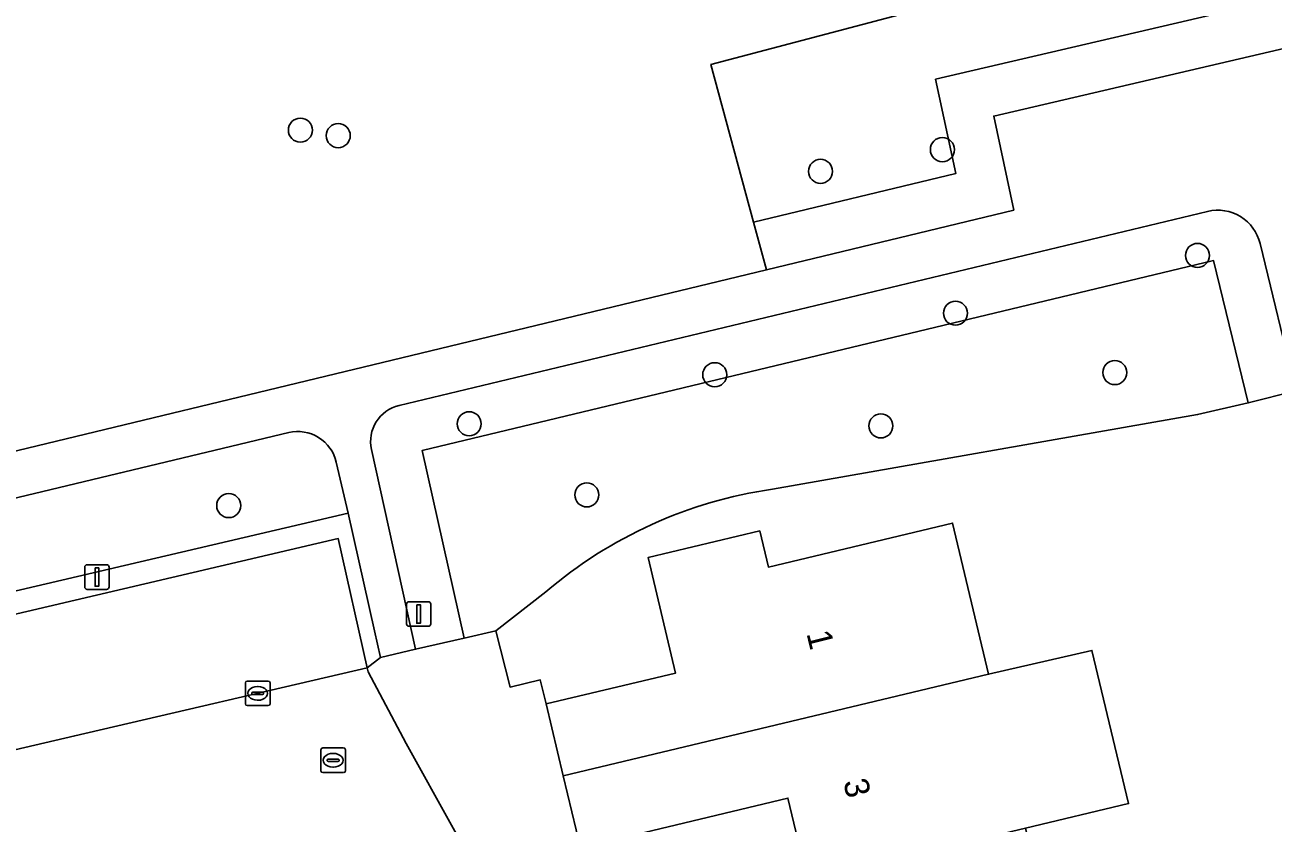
# Model space of a CAD drawing. Extents: x 158455 to 159797, y 387218 to 388672.
# Drawn here: x 159424.4 to 159475.1, y 388280.1 to 388312.5 of the extents above; entities that cross this region are included whole.
import ezdxf

# ---------------------------------------------------------------- set-up
doc = ezdxf.new("R2010")
doc.units = 0
for name, color, linetype in [('IMGEO_Boom', 7, 'Continuous'), ('IMGEO_Erf', 7, 'Continuous'), ('IMGEO_Groenvoorziening', 7, 'Continuous'), ('IMGEO_Kolk', 7, 'Continuous'), ('IMGEO_Lichtmast', 7, 'Continuous'), ('IMGEO_Pand', 7, 'Continuous'), ('IMGEO_Pand_nummerreeks', 7, 'Continuous'), ('IMGEO_Parkeervlak_open', 7, 'Continuous'), ('IMGEO_Rijbaan_lokaal_open', 7, 'Continuous'), ('IMGEO_Rioolput', 7, 'Continuous'), ('IMGEO_Voetpad_open', 7, 'Continuous')]:
    doc.layers.add(name, color=color, linetype=linetype)

msp = doc.modelspace()

# ---------------------------------------------------------------- linework, layer by layer
at = {"layer": 'IMGEO_Boom'}
for centre in [(159435.558, 388308.226), (159437.097, 388308.003), (159461.663, 388307.434), (159456.708, 388306.551), (159472.036, 388303.133), (159462.195, 388300.785), (159468.674, 388298.37), (159452.407, 388298.284), (159442.423, 388296.29), (159459.161, 388296.203), (159447.205, 388293.398), (159432.645, 388292.964)]:
    msp.add_circle(centre, 0.489, dxfattribs=at)
at = {"layer": 'IMGEO_Erf'}
for points in [[(159476.9, 388294.075), (159476.139, 388297.206), (159476.035, 388297.633), (159474.098, 388297.135), (159472.042, 388296.66), (159454.75, 388293.631)], [(159445.542, 388289.458), (159443.503, 388287.872), (159444.087, 388285.583), (159445.314, 388285.876), (159445.547, 388284.899), (159450.813, 388286.156), (159449.693, 388290.849), (159454.239, 388291.934), (159454.59, 388290.464), (159462.077, 388292.251), (159463.544, 388286.108), (159467.745, 388287.076), (159469.232, 388280.851), (159465.038, 388279.85), (159466.493, 388273.755), (159467.311, 388270.328), (159470.799, 388271.16), (159471.44, 388268.474), (159470.784, 388268.317), (159472.103, 388262.786), (159471.29, 388262.592), (159472.161, 388258.943), (159478.345, 388260.182)], [(159459.73, 388255.976), (159458.417, 388261.471), (159459.923, 388261.831), (159459.045, 388265.508), (159458.167, 388269.187), (159456.815, 388268.864), (159452.866, 388267.922), (159452.284, 388270.363), (159451.703, 388272.796), (159455.651, 388273.743), (159457.052, 388274.078), (159456.179, 388277.733), (159455.382, 388281.072), (159446.942, 388279.057), (159447.229, 388277.899), (159445.982, 388277.6), (159457.237, 388257.452)]]:
    msp.add_lwpolyline(points, dxfattribs=at)
msp.add_arc((159457.332, 388275.689), 18.127, 98.1881, 130.5713, dxfattribs=at)
at = {"layer": 'IMGEO_Groenvoorziening'}
for points in [[(159377.378, 388286.666), (159378.895, 388280.268), (159403.47, 388286.132), (159405.691, 388290.187), (159404.423, 388295.775), (159406.139, 388296.127), (159407.323, 388291.168), (159454.509, 388302.548), (159453.986, 388304.479), (159452.25, 388310.894), (159482.054, 388318.769)], [(159472.449, 388304.924), (159439.57, 388297.034)], [(159440.507, 388295.202), (159472.691, 388302.925), (159474.098, 388297.135), (159476.035, 388297.633), (159474.581, 388303.617)], [(159472.042, 388296.66), (159474.098, 388297.135), (159472.691, 388302.925), (159440.507, 388295.202), (159442.214, 388287.576), (159443.503, 388287.872), (159445.542, 388289.458)], [(159454.75, 388293.631), (159472.042, 388296.66)], [(159435.082, 388295.932), (159421.4, 388292.652), (159422.254, 388289.086), (159437.503, 388292.653), (159437.016, 388294.727)], [(159438.45, 388295.238), (159440.244, 388287.123), (159442.214, 388287.576), (159440.507, 388295.202)]]:
    msp.add_lwpolyline(points, dxfattribs=at)
for points in [[(159453.986, 388304.479), (159462.204, 388306.461), (159461.384, 388310.298), (159482.866, 388315.314), (159482.054, 388318.769), (159452.25, 388310.894)], [(159454.509, 388302.548), (159464.568, 388304.974), (159463.75, 388308.797), (159483.324, 388313.367), (159482.866, 388315.314), (159461.384, 388310.298), (159462.204, 388306.461), (159453.986, 388304.479)]]:
    msp.add_lwpolyline(points, close=True, dxfattribs=at)
for centre, radius, start, end in [((159472.862, 388303.205), 1.768, 13.4808, 103.4994), ((159439.921, 388295.568), 1.507, 103.4593, 192.6447), ((159435.455, 388294.376), 1.6, 12.6763, 103.4728), ((159457.332, 388275.689), 18.127, 98.1881, 130.5713)]:
    msp.add_arc(centre, radius, start, end, dxfattribs=at)
at = {"layer": 'IMGEO_Kolk'}
for p, q in [((159433.322, 388284.905), (159433.322, 388285.757)), ((159433.397, 388285.831), (159434.249, 388285.831)), ((159434.323, 388285.757), (159434.323, 388284.905)), ((159433.581, 388285.325), (159433.581, 388285.337)), ((159434.019, 388285.288), (159433.621, 388285.288)), ((159433.624, 388285.374), (159434.022, 388285.374)), ((159433.81, 388285.611), (159433.835, 388285.611)), ((159434.065, 388285.337), (159434.065, 388285.325)), ((159434.249, 388284.831), (159433.397, 388284.831)), ((159433.833, 388285.051), (159433.808, 388285.051))]:
    msp.add_line(p, q, dxfattribs=at)
for points in [[(159433.322, 388284.905), (159433.322, 388285.757)], [(159433.397, 388285.831), (159434.249, 388285.831)], [(159434.323, 388285.757), (159434.323, 388284.905)], [(159434.249, 388284.831), (159433.397, 388284.831)]]:
    msp.add_lwpolyline(points, dxfattribs=at)
for centre, radius, start, end in [((159433.399, 388285.755), 0.0765, 91.552, 178.448), ((159433.399, 388285.755), 0.0765, 91.552, 178.448), ((159434.247, 388285.755), 0.0765, 1.552, 88.448), ((159434.247, 388285.755), 0.0765, 1.552, 88.448), ((159433.621, 388285.334), 0.0403, 85.8775, 175.7526), ((159433.618, 388285.324), 0.0366, 178.938, 274.7102), ((159434.022, 388285.331), 0.043, 264.8664, 352.4533), ((159434.026, 388285.336), 0.0386, 1.7309, 96.639), ((159433.399, 388284.907), 0.0765, 181.552, 268.448), ((159433.399, 388284.907), 0.0765, 181.552, 268.448), ((159434.247, 388284.907), 0.0765, 271.552, 358.448), ((159434.247, 388284.907), 0.0765, 271.552, 358.448)]:
    msp.add_arc(centre, radius, start, end, dxfattribs=at)
for centre, major_axis, ratio, start_param, end_param in [((159433.809, 388285.331), (-0.387, 0.002), 0.722429, 4.712389, 7.853982), ((159433.834, 388285.331), (-0.39, 0.002), 0.717154, 1.570796, 4.712389)]:
    msp.add_ellipse(centre, major_axis=major_axis, ratio=ratio, start_param=start_param, end_param=end_param, dxfattribs=at)
at = {"layer": 'IMGEO_Lichtmast'}
for p, q in [((159426.789, 388289.658), (159426.789, 388290.458)), ((159426.789, 388290.458), (159426.789, 388289.658)), ((159426.889, 388290.558), (159427.679, 388290.558)), ((159427.679, 388290.558), (159426.889, 388290.558)), ((159427.779, 388290.458), (159427.779, 388289.658)), ((159427.779, 388289.658), (159427.779, 388290.458)), ((159427.679, 388289.558), (159426.889, 388289.558)), ((159426.889, 388289.558), (159427.679, 388289.558)), ((159439.872, 388288.156), (159439.872, 388288.956)), ((159439.872, 388288.956), (159439.872, 388288.156)), ((159439.972, 388289.056), (159440.762, 388289.056)), ((159440.762, 388289.056), (159439.972, 388289.056)), ((159440.862, 388288.956), (159440.862, 388288.156)), ((159440.862, 388288.156), (159440.862, 388288.956)), ((159440.762, 388288.056), (159439.972, 388288.056)), ((159439.972, 388288.056), (159440.762, 388288.056))]:
    msp.add_line(p, q, dxfattribs=at)
for points in [[(159427.209, 388290.433), (159427.359, 388290.433), (159427.359, 388289.683), (159427.209, 388289.683), (159427.209, 388290.433)], [(159440.292, 388288.931), (159440.442, 388288.931), (159440.442, 388288.181), (159440.292, 388288.181), (159440.292, 388288.931)]]:
    msp.add_lwpolyline(points, dxfattribs=at)
for centre, start, end in [((159426.889, 388290.458), 90, 180), ((159426.889, 388290.458), 90, 180), ((159427.679, 388290.458), 0, 90), ((159427.679, 388290.458), 360, 90), ((159426.889, 388289.658), 180, 270), ((159426.889, 388289.658), 180, 270), ((159427.679, 388289.658), 270, 0), ((159427.679, 388289.658), 270, 0), ((159439.972, 388288.956), 90, 180), ((159439.972, 388288.956), 90, 180), ((159440.762, 388288.956), 0, 90), ((159440.762, 388288.956), 360, 90), ((159439.972, 388288.156), 180, 270), ((159439.972, 388288.156), 180, 270), ((159440.762, 388288.156), 270, 0), ((159440.762, 388288.156), 270, 0)]:
    msp.add_arc(centre, 0.1, start, end, dxfattribs=at)
at = {"layer": 'IMGEO_Pand'}
for points in [[(159462.077, 388292.251), (159454.59, 388290.464), (159454.239, 388291.934), (159449.693, 388290.849), (159450.813, 388286.156), (159445.547, 388284.899), (159446.244, 388281.978), (159463.544, 388286.108)], [(159456.179, 388277.733), (159465.038, 388279.85), (159469.232, 388280.851), (159467.745, 388287.076), (159463.544, 388286.108), (159446.244, 388281.978), (159446.942, 388279.057), (159455.382, 388281.072)]]:
    msp.add_lwpolyline(points, close=True, dxfattribs=at)
at = {"layer": 'IMGEO_Parkeervlak_open'}
msp.add_lwpolyline([(159423.121, 388282.847), (159426.384, 388283.607), (159438.28, 388286.362), (159437.098, 388291.625), (159422.46, 388288.201), (159423.529, 388283.535)], dxfattribs=at)
at = {"layer": 'IMGEO_Rijbaan_lokaal_open'}
msp.add_lwpolyline([(159454.732, 388256.644), (159454.3, 388257.422), (159450.138, 388264.915), (159444.401, 388275.109), (159443.678, 388276.411), (159439.857, 388283.294), (159438.316, 388286.202), (159438.28, 388286.362), (159426.384, 388283.607), (159423.121, 388282.847), (159415.888, 388281.163), (159401.081, 388277.578), (159385.564, 388273.931)], dxfattribs=at)
at = {"layer": 'IMGEO_Rioolput'}
for p, q in [((159436.391, 388282.184), (159436.391, 388283.036)), ((159436.466, 388283.11), (159437.318, 388283.11)), ((159436.65, 388282.604), (159436.65, 388282.616)), ((159436.693, 388282.653), (159437.091, 388282.653)), ((159436.879, 388282.89), (159436.904, 388282.89)), ((159437.134, 388282.616), (159437.134, 388282.604)), ((159437.392, 388283.036), (159437.392, 388282.184)), ((159437.318, 388282.11), (159436.466, 388282.11)), ((159437.088, 388282.567), (159436.69, 388282.567)), ((159436.902, 388282.33), (159436.877, 388282.33))]:
    msp.add_line(p, q, dxfattribs=at)
for points in [[(159436.391, 388282.184), (159436.391, 388283.036)], [(159436.466, 388283.11), (159437.318, 388283.11)], [(159437.392, 388283.036), (159437.392, 388282.184)], [(159437.318, 388282.11), (159436.466, 388282.11)]]:
    msp.add_lwpolyline(points, dxfattribs=at)
for centre, radius, start, end in [((159436.468, 388283.034), 0.0765, 91.552, 178.448), ((159436.468, 388283.034), 0.0765, 91.552, 178.448), ((159436.69, 388282.613), 0.0403, 85.8775, 175.7526), ((159437.095, 388282.615), 0.0386, 1.7309, 96.639), ((159437.316, 388283.034), 0.0765, 1.552, 88.448), ((159437.316, 388283.034), 0.0765, 1.552, 88.448), ((159436.468, 388282.186), 0.0765, 181.552, 268.448), ((159436.468, 388282.186), 0.0765, 181.552, 268.448), ((159436.687, 388282.603), 0.0366, 178.938, 274.7102), ((159437.091, 388282.61), 0.043, 264.8664, 352.4533), ((159437.316, 388282.186), 0.0765, 271.552, 358.448), ((159437.316, 388282.186), 0.0765, 271.552, 358.448)]:
    msp.add_arc(centre, radius, start, end, dxfattribs=at)
for centre, major_axis, ratio, start_param, end_param in [((159436.878, 388282.61), (-0.387, 0.002), 0.722429, 4.712389, 7.853982), ((159436.903, 388282.61), (-0.39, 0.002), 0.717154, 1.570796, 4.712389)]:
    msp.add_ellipse(centre, major_axis=major_axis, ratio=ratio, start_param=start_param, end_param=end_param, dxfattribs=at)
at = {"layer": 'IMGEO_Voetpad_open'}
for points in [[(159483.324, 388313.367), (159463.75, 388308.797), (159464.568, 388304.974), (159454.509, 388302.548), (159407.323, 388291.168), (159406.139, 388296.127), (159404.423, 388295.775), (159405.691, 388290.187), (159403.47, 388286.132), (159378.895, 388280.268), (159379.398, 388278.392), (159387.541, 388280.349), (159405.524, 388284.671)], [(159474.581, 388303.617), (159476.035, 388297.633), (159476.139, 388297.206), (159478.988, 388297.86), (159476.77, 388307.387)], [(159439.57, 388297.034), (159472.449, 388304.924)], [(159409.731, 388289.854), (159421.4, 388292.652), (159435.082, 388295.932)], [(159437.016, 388294.727), (159437.503, 388292.653), (159438.577, 388287.87), (159438.818, 388286.795), (159440.244, 388287.123), (159438.45, 388295.238)], [(159423.529, 388283.535), (159422.46, 388288.201), (159437.098, 388291.625), (159438.28, 388286.362), (159438.818, 388286.795), (159438.577, 388287.87), (159437.503, 388292.653), (159422.254, 388289.086), (159421.59, 388288.931), (159422.743, 388283.514), (159409.846, 388280.45), (159408.18, 388280.048), (159388.671, 388275.553), (159384.981, 388274.703)]]:
    msp.add_lwpolyline(points, dxfattribs=at)
msp.add_lwpolyline([(159445.547, 388284.899), (159445.314, 388285.876), (159444.087, 388285.583), (159443.503, 388287.872), (159442.214, 388287.576), (159440.244, 388287.123), (159438.818, 388286.795), (159438.28, 388286.362), (159438.316, 388286.202), (159439.857, 388283.294), (159443.678, 388276.411), (159445.023, 388277.168), (159445.982, 388277.6), (159447.229, 388277.899), (159446.942, 388279.057), (159446.244, 388281.978)], close=True, dxfattribs=at)
for centre, radius, start, end in [((159472.862, 388303.205), 1.768, 13.4808, 103.4994), ((159439.921, 388295.568), 1.507, 103.4593, 192.6447), ((159435.455, 388294.376), 1.6, 12.6763, 103.4728)]:
    msp.add_arc(centre, radius, start, end, dxfattribs=at)

# ---------------------------------------------------------------- texts
at = {"layer": 'IMGEO_Pand_nummerreeks'}
for s, p in [('1', (159456.131, 388287.766)), ('3', (159457.624, 388281.735))]:
    msp.add_text(s, height=1, rotation=283.9055, dxfattribs=at).set_placement(p)

doc.saveas('drawing.dxf')
